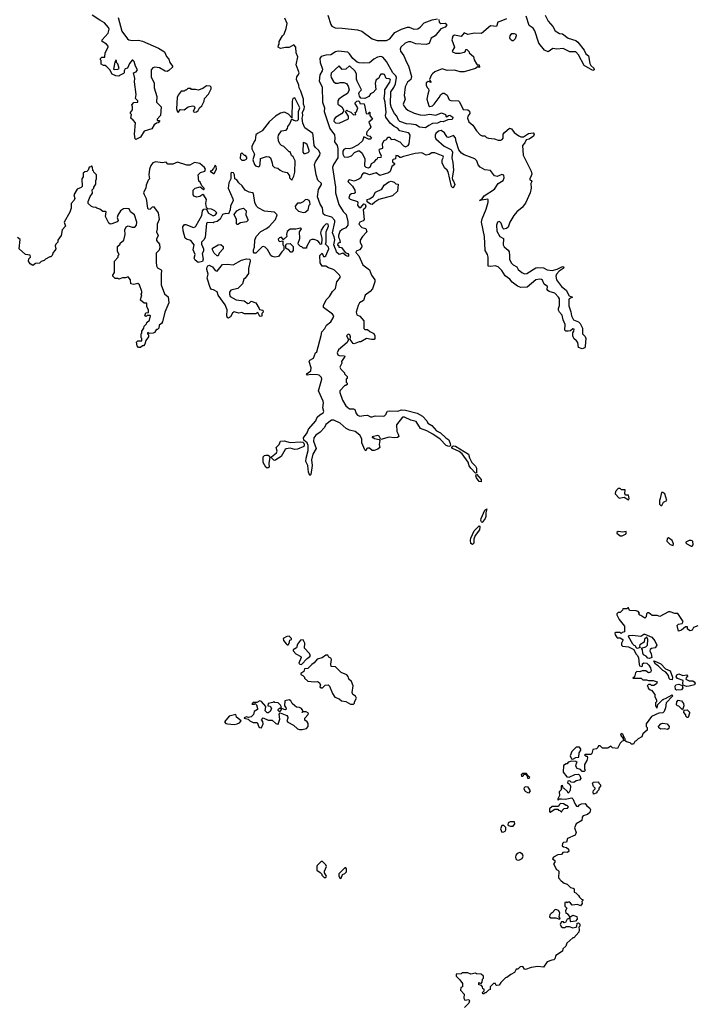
# Model space of a CAD drawing. Extents: x 2380107 to 2585170, y 384273 to 546161.
# Tile 278 of 331: x 2542387 to 2549551, y 456559 to 466966. Entities that reach past the tile are written whole.
import ezdxf

# ---------------------------------------------------------------- set-up
doc = ezdxf.new("R2010")
doc.units = 0

msp = doc.modelspace()

# ---------------------------------------------------------------- linework, layer by layer
at = {"layer": '0CON05XD'}
for points in [[(2543492, 466425), (2543492, 466405), (2543485, 466398), (2543442, 466378), (2543435, 466370), (2543405, 466372), (2543365, 466390), (2543342, 466435), (2543309, 466469), (2543292, 466482), (2543273, 466483), (2543250, 466495), (2543250, 466535), (2543242, 466542), (2543240, 466555), (2543255, 466570), (2543288, 466572), (2543292, 466615), (2543322, 466675), (2543322, 466685), (2543305, 466708), (2543260, 466735), (2543258, 466755), (2543322, 466825), (2543332, 466865), (2543326, 466885), (2543285, 466934), (2543235, 466960), (2543155, 467015)], [(2545645, 467015), (2545675, 466916), (2545688, 466898), (2545722, 466882), (2545797, 466877), (2545958, 466858), (2546005, 466846), (2546115, 466764), (2546165, 466745), (2546265, 466745), (2546300, 466765), (2546355, 466832), (2546425, 466868), (2546486, 466886), (2546505, 466886), (2546555, 466868), (2546595, 466871), (2546622, 466888), (2546665, 466934), (2546748, 466965), (2546806, 466976)], [(2547941, 467015), (2547975, 466950), (2548023, 466895), (2548047, 466847), (2548095, 466819), (2548125, 466816), (2548185, 466772), (2548267, 466747), (2548289, 466729), (2548356, 466646), (2548372, 466605), (2548402, 466585), (2548413, 466503), (2548424, 466484), (2548457, 466455), (2548460, 466435), (2548445, 466428), (2548355, 466483), (2548296, 466596), (2548265, 466626), (2548205, 466628), (2548132, 466662), (2548065, 466654), (2548025, 466662), (2547975, 466628), (2547935, 466643), (2547875, 466718), (2547835, 466850), (2547817, 466877), (2547774, 466904), (2547743, 467003)], [(2543430, 466990), (2543466, 466846), (2543526, 466765), (2543540, 466755), (2543575, 466746), (2543645, 466750), (2543685, 466740), (2543856, 466666), (2543918, 466625), (2543939, 466579), (2543965, 466548), (2543973, 466515), (2544003, 466475), (2544002, 466465), (2543965, 466431), (2543945, 466420), (2543925, 466422), (2543865, 466456), (2543815, 466463), (2543795, 466456), (2543777, 466435), (2543776, 466386), (2543777, 466363), (2543810, 466295), (2543808, 466245), (2543836, 466154), (2543833, 466095), (2543882, 466045), (2543876, 465955), (2543840, 465915), (2543842, 465902), (2543865, 465900), (2543867, 465895), (2543850, 465875), (2543835, 465872), (2543808, 465855), (2543786, 465814), (2543705, 465788), (2543665, 465726), (2543615, 465700), (2543608, 465708), (2543601, 465755), (2543610, 465875), (2543586, 465906), (2543562, 465925), (2543570, 465965), (2543560, 465975), (2543560, 465985), (2543580, 466015), (2543580, 466045), (2543572, 466068), (2543595, 466090), (2543638, 466095), (2543635, 466110), (2543613, 466135), (2543619, 466175), (2543602, 466308), (2543606, 466345), (2543590, 466405), (2543620, 466415), (2543632, 466435), (2543610, 466475), (2543597, 466525), (2543585, 466538), (2543575, 466538), (2543550, 466505), (2543527, 466453), (2543504, 466446), (2543492, 466425)], [(2546817, 466967), (2546822, 466942), (2546840, 466925), (2546885, 466930), (2546898, 466918), (2546898, 466905), (2546885, 466889), (2546839, 466871), (2546778, 466795), (2546739, 466771), (2546717, 466715), (2546685, 466704), (2546575, 466711), (2546521, 466731), (2546497, 466733), (2546462, 466718), (2546418, 466675), (2546408, 466655), (2546414, 466634), (2546447, 466585), (2546475, 466517), (2546499, 466479), (2546531, 466365), (2546521, 466335), (2546486, 466305), (2546462, 466255), (2546452, 466165), (2546461, 466125), (2546442, 466075), (2546449, 466055), (2546468, 466028), (2546491, 466011), (2546559, 465979), (2546622, 465962), (2546665, 465959), (2546725, 465967), (2546785, 465956), (2546845, 465981), (2546890, 465965), (2546895, 465940), (2546908, 465942), (2546920, 465955), (2546935, 465957), (2546968, 465935), (2546963, 465917), (2546955, 465910), (2546915, 465908), (2546865, 465887), (2546838, 465892), (2546805, 465871), (2546752, 465868), (2546711, 465849), (2546678, 465822), (2546615, 465832), (2546575, 465855), (2546525, 465863), (2546475, 465864), (2546405, 465889), (2546391, 465905), (2546376, 465945), (2546351, 465975), (2546318, 466035), (2546309, 466075), (2546310, 466205), (2546342, 466248), (2546361, 466289), (2546372, 466355), (2546363, 466373), (2546333, 466405), (2546265, 466525), (2546225, 466570), (2546205, 466578), (2546171, 466569), (2546131, 466549), (2546085, 466512), (2546025, 466508), (2545975, 466512), (2545955, 466519), (2545911, 466555), (2545875, 466607), (2545855, 466624), (2545755, 466634), (2545725, 466625), (2545675, 466594), (2545625, 466590), (2545573, 466577), (2545562, 466555), (2545564, 466514), (2545587, 466445), (2545584, 466425), (2545561, 466385), (2545555, 466315), (2545585, 466255), (2545589, 466095), (2545608, 466035), (2545607, 465995), (2545666, 465816), (2545715, 465749), (2545719, 465715), (2545714, 465675), (2545743, 465635), (2545752, 465605), (2545752, 465505), (2545704, 465436), (2545695, 465405), (2545727, 465195), (2545727, 465137), (2545762, 465012), (2545808, 464938), (2545838, 464908), (2545858, 464835), (2545857, 464795), (2545835, 464767), (2545795, 464748), (2545772, 464728), (2545756, 464685), (2545756, 464666), (2545770, 464645), (2545777, 464613), (2545754, 464606), (2545748, 464585), (2545760, 464575), (2545762, 464562), (2545789, 464559), (2545827, 464507), (2545857, 464495), (2545863, 464485), (2545862, 464468), (2545855, 464462), (2545834, 464474), (2545805, 464500), (2545765, 464483), (2545735, 464510), (2545730, 464540), (2545725, 464540), (2545709, 464585), (2545718, 464638), (2545712, 464672), (2545695, 464715), (2545720, 464825), (2545718, 464845), (2545688, 464878), (2545615, 464900), (2545596, 464915), (2545588, 464978), (2545564, 465016), (2545536, 465094), (2545545, 465173), (2545578, 465225), (2545578, 465235), (2545541, 465271), (2545520, 465325), (2545505, 465435), (2545513, 465465), (2545561, 465535), (2545563, 465555), (2545548, 465588), (2545515, 465615), (2545500, 465635), (2545491, 465745), (2545485, 465765), (2545403, 465825), (2545381, 465871), (2545375, 465925), (2545380, 465955), (2545376, 465985), (2545395, 466025), (2545398, 466045), (2545389, 466075), (2545386, 466126), (2545360, 466210), (2545342, 466245), (2545338, 466275), (2545313, 466335), (2545317, 466363), (2545335, 466386), (2545342, 466405), (2545309, 466489), (2545329, 466575), (2545310, 466615), (2545307, 466677), (2545285, 466702), (2545235, 466673), (2545197, 466673), (2545145, 466662), (2545120, 466675), (2545123, 466697), (2545132, 466708), (2545132, 466735), (2545164, 466796), (2545182, 466815), (2545205, 466872), (2545216, 466925), (2545192, 466982)], [(2547534, 466976), (2547475, 466952), (2547441, 466939), (2547427, 466893), (2547365, 466900), (2547270, 466820), (2547195, 466825), (2547125, 466810), (2547085, 466828), (2547055, 466790), (2546985, 466804), (2546966, 466794), (2546956, 466755), (2546984, 466675), (2546960, 466635), (2546962, 466625), (2546995, 466613), (2547045, 466613), (2547087, 466623), (2547100, 466635), (2547105, 466650), (2547115, 466650), (2547140, 466625), (2547140, 466615), (2547185, 466578), (2547193, 466543), (2547215, 466500), (2547225, 466490), (2547245, 466490), (2547250, 466465), (2547245, 466460), (2547235, 466470), (2547205, 466450), (2547085, 466414), (2547045, 466414), (2546985, 466434), (2546905, 466429), (2546855, 466446), (2546776, 466414), (2546750, 466395), (2546740, 466385), (2546720, 466335), (2546722, 466322), (2546738, 466302), (2546705, 466312), (2546685, 466300), (2546683, 466275), (2546695, 466250), (2546710, 466235), (2546712, 466215), (2546701, 466179), (2546693, 466125), (2546713, 466055), (2546725, 466050), (2546750, 466055), (2546769, 466075), (2546822, 466145), (2546838, 466175), (2546859, 466191), (2546875, 466191), (2546908, 466168), (2546928, 466118), (2546945, 466112), (2547025, 466110), (2547037, 466097), (2547075, 466018), (2547125, 466012), (2547141, 466001), (2547146, 465975), (2547125, 465946), (2547123, 465927), (2547135, 465886), (2547179, 465850), (2547215, 465791), (2547255, 465750), (2547275, 465738), (2547305, 465738), (2547322, 465722), (2547344, 465714), (2547406, 465706), (2547445, 465692), (2547475, 465692), (2547489, 465701), (2547498, 465715), (2547500, 465755), (2547512, 465775), (2547565, 465820), (2547585, 465812), (2547615, 465773), (2547665, 465738), (2547685, 465730), (2547715, 465730), (2547765, 465762), (2547815, 465770), (2547828, 465755), (2547820, 465735), (2547775, 465703), (2547742, 465698), (2547726, 465664), (2547703, 465635), (2547709, 465535), (2547796, 465365), (2547802, 465335), (2547795, 465317), (2547780, 465285), (2547780, 465275), (2547795, 465268), (2547802, 465255), (2547790, 465235), (2547794, 465185), (2547784, 465135), (2547734, 465026), (2547698, 464982), (2547644, 464936), (2547612, 464895), (2547570, 464825), (2547550, 464775), (2547532, 464758), (2547505, 464752), (2547495, 464762), (2547477, 464817), (2547465, 464831), (2547455, 464834), (2547438, 464825), (2547429, 464795), (2547431, 464731), (2547465, 464676), (2547502, 464652), (2547499, 464585), (2547510, 464565), (2547551, 464531), (2547561, 464511), (2547567, 464475), (2547566, 464435), (2547584, 464395), (2547605, 464375), (2547644, 464355), (2547658, 464325), (2547695, 464293), (2547725, 464279), (2547748, 464282), (2547845, 464342), (2547865, 464348), (2547925, 464344), (2547963, 464323), (2548015, 464314), (2548069, 464331), (2548125, 464358), (2548138, 464355), (2548140, 464345), (2548133, 464335), (2548091, 464310), (2548063, 464277), (2548054, 464255), (2548061, 464215), (2548114, 464145), (2548165, 464109), (2548195, 464046), (2548230, 464035), (2548195, 464017), (2548191, 464005), (2548192, 463942), (2548215, 463878), (2548220, 463835), (2548243, 463793), (2548295, 463771), (2548314, 463754), (2548338, 463705), (2548336, 463646), (2548365, 463619), (2548371, 463595), (2548367, 463515), (2548361, 463499), (2548335, 463487), (2548295, 463500), (2548288, 463555), (2548275, 463573), (2548245, 463597), (2548234, 463625), (2548234, 463656), (2548247, 463675), (2548248, 463695), (2548235, 463700), (2548211, 463679), (2548187, 463673), (2548162, 463675), (2548150, 463685), (2548153, 463745), (2548133, 463795), (2548123, 463843), (2548094, 463874), (2548083, 463895), (2548083, 463915), (2548094, 463946), (2548093, 464015), (2548084, 464035), (2548046, 464076), (2547985, 464094), (2547970, 464105), (2547964, 464115), (2547966, 464146), (2547932, 464172), (2547914, 464214), (2547905, 464221), (2547884, 464224), (2547844, 464216), (2547751, 464139), (2547685, 464137), (2547650, 464150), (2547592, 464192), (2547568, 464225), (2547520, 464260), (2547483, 464315), (2547445, 464354), (2547415, 464364), (2547368, 464358), (2547340, 464360), (2547340, 464455), (2547332, 464485), (2547309, 464525), (2547302, 464675), (2547271, 464825), (2547278, 464862), (2547319, 464965), (2547341, 465039), (2547341, 465061), (2547335, 465070), (2547250, 465055), (2547278, 465072), (2547298, 465105), (2547406, 465174), (2547446, 465234), (2547498, 465265), (2547509, 465295), (2547505, 465322), (2547485, 465331), (2547435, 465310), (2547408, 465315), (2547365, 465373), (2547305, 465379), (2547255, 465406), (2547235, 465434), (2547219, 465475), (2547200, 465495), (2547085, 465537), (2547059, 465555), (2547031, 465591), (2547000, 465680), (2546995, 465717), (2546975, 465743), (2546919, 465721), (2546905, 465723), (2546879, 465769), (2546844, 465794), (2546815, 465788), (2546788, 465765), (2546778, 465745), (2546778, 465725), (2546787, 465707), (2546875, 465631), (2546945, 465596)], [(2547605, 466742), (2547593, 466743), (2547577, 466757), (2547570, 466775), (2547572, 466795), (2547590, 466820), (2547615, 466822), (2547631, 466815), (2547636, 466795), (2547626, 466764), (2547605, 466742)], [(2543385, 466440), (2543425, 466442), (2543438, 466452), (2543433, 466475), (2543425, 466500), (2543410, 466515), (2543410, 466535), (2543405, 466538), (2543393, 466517), (2543380, 466445), (2543385, 466440)], [(2546075, 465402), (2546096, 465414), (2546108, 465445), (2546140, 465465), (2546155, 465490), (2546170, 465495), (2546175, 465510), (2546210, 465515), (2546212, 465525), (2546193, 465563), (2546188, 465592), (2546192, 465598), (2546225, 465610), (2546223, 465657), (2546241, 465689), (2546265, 465700), (2546280, 465725), (2546300, 465725), (2546315, 465700), (2546345, 465702), (2546395, 465678), (2546407, 465677), (2546445, 465632), (2546465, 465623), (2546495, 465637), (2546506, 465654), (2546516, 465745), (2546506, 465765), (2546495, 465771), (2546405, 465790), (2546380, 465820), (2546347, 465837), (2546305, 465874), (2546257, 465935), (2546253, 465955), (2546261, 465985), (2546250, 466095), (2546239, 466135), (2546249, 466185), (2546249, 466225), (2546300, 466305), (2546306, 466335), (2546295, 466342), (2546260, 466345), (2546245, 466388), (2546235, 466392), (2546205, 466390), (2546193, 466377), (2546185, 466350), (2546155, 466330), (2546144, 466295), (2546152, 466228), (2546123, 466197), (2546097, 466183), (2546080, 466155), (2546035, 466132), (2545995, 466138), (2545978, 466158), (2545972, 466185), (2545980, 466205), (2546000, 466225), (2545956, 466316), (2545949, 466339), (2545948, 466395), (2545932, 466425), (2545875, 466478), (2545837, 466443), (2545795, 466440), (2545765, 466480), (2545680, 466400), (2545676, 466375), (2545681, 466355), (2545705, 466313), (2545725, 466297), (2545754, 466294), (2545775, 466302), (2545815, 466302), (2545841, 466291), (2545860, 466265), (2545870, 466225), (2545853, 466185), (2545800, 466155), (2545763, 466125), (2545752, 466108), (2545752, 466072), (2545794, 466044), (2545812, 466015), (2545812, 465995), (2545789, 465971), (2545725, 465934), (2545711, 465915), (2545710, 465895), (2545725, 465877), (2545765, 465874), (2545865, 465920), (2545862, 465945), (2545830, 465995), (2545845, 466010), (2545852, 466002), (2545888, 465988), (2545915, 465962), (2545940, 465965), (2545938, 465978), (2545930, 465985), (2545948, 465992), (2545962, 466035), (2545932, 466085), (2545953, 466107), (2545968, 466108), (2545978, 466098), (2545985, 466080), (2546028, 466078), (2546036, 466046), (2546050, 465975), (2546075, 465970), (2546082, 465988), (2546088, 465988), (2546090, 465955), (2546118, 465915), (2546080, 465885), (2546098, 465835), (2546090, 465815), (2546059, 465781), (2546053, 465765), (2546054, 465754), (2546063, 465743), (2546090, 465735), (2546107, 465713), (2546097, 465703), (2546075, 465704), (2546025, 465730), (2546011, 465685), (2545965, 465643), (2545900, 465610), (2545872, 465602), (2545835, 465604), (2545814, 465595), (2545805, 465578), (2545805, 465545), (2545818, 465518), (2545855, 465513), (2545895, 465526), (2545926, 465564), (2545965, 465582), (2545981, 465581), (2546007, 465555), (2546036, 465496), (2546033, 465423), (2546048, 465408), (2546075, 465402)], [(2544235, 465988), (2544255, 465991), (2544273, 466005), (2544290, 466035), (2544312, 466055), (2544337, 466105), (2544340, 466135), (2544385, 466180), (2544412, 466235), (2544412, 466252), (2544400, 466265), (2544364, 466266), (2544322, 466238), (2544275, 466222), (2544245, 466230), (2544205, 466230), (2544195, 466240), (2544165, 466240), (2544148, 466222), (2544135, 466220), (2544125, 466210), (2544095, 466210), (2544063, 466167), (2544053, 466145), (2544044, 466025), (2544055, 465992), (2544065, 465990), (2544085, 466018), (2544125, 466013), (2544170, 466045), (2544216, 466056), (2544231, 466051), (2544240, 466035), (2544220, 465995), (2544235, 465988)], [(2545265, 465270), (2545287, 465313), (2545297, 465355), (2545298, 465475), (2545278, 465518), (2545262, 465532), (2545248, 465568), (2545235, 465570), (2545180, 465625), (2545155, 465638), (2545138, 465655), (2545122, 465685), (2545120, 465725), (2545123, 465747), (2545155, 465790), (2545205, 465800), (2545220, 465815), (2545223, 465837), (2545242, 465865), (2545265, 465920), (2545284, 465904), (2545305, 465898), (2545325, 465900), (2545335, 465911), (2545335, 465995), (2545348, 466035), (2545295, 466140), (2545275, 466132), (2545268, 466105), (2545265, 465930), (2545228, 465968), (2545195, 465987), (2545185, 465990), (2545145, 465980), (2545092, 465945), (2545025, 465887), (2544949, 465791), (2544900, 465765), (2544885, 465750), (2544877, 465693), (2544865, 465680), (2544842, 465625), (2544843, 465603), (2544868, 465545), (2544852, 465485), (2544870, 465435), (2544882, 465422), (2544915, 465412), (2544925, 465420), (2544931, 465439), (2544932, 465498), (2544998, 465522), (2545025, 465518), (2545038, 465505), (2545058, 465455), (2545060, 465425), (2545080, 465405), (2545115, 465398), (2545140, 465375), (2545165, 465362), (2545215, 465350), (2545240, 465315), (2545240, 465295), (2545265, 465270)], [(2545405, 465552), (2545436, 465564), (2545446, 465574), (2545446, 465585), (2545425, 465648), (2545405, 465663), (2545385, 465667), (2545380, 465565), (2545393, 465553), (2545405, 465552)], [(2546945, 465596), (2546957, 465585), (2546964, 465565), (2546957, 465505), (2546967, 465457), (2546974, 465375), (2546960, 465295), (2546963, 465273), (2546975, 465260), (2546988, 465225), (2546975, 465192), (2546965, 465190), (2546952, 465205), (2546918, 465358), (2546907, 465377), (2546880, 465400), (2546852, 465455), (2546854, 465484), (2546868, 465515), (2546864, 465524), (2546775, 465559), (2546745, 465558), (2546715, 465542), (2546685, 465536), (2546638, 465558), (2546569, 465551), (2546445, 465522), (2546415, 465510), (2546405, 465510), (2546385, 465528), (2546365, 465530), (2546360, 465495), (2546335, 465490), (2546328, 465482), (2546330, 465465), (2546350, 465445), (2546348, 465435), (2546323, 465415), (2546305, 465362), (2546285, 465348), (2546195, 465320), (2546155, 465347), (2546085, 465327), (2546043, 465343), (2546017, 465343), (2546003, 465325), (2545993, 465295), (2545971, 465279), (2545925, 465260), (2545875, 465272), (2545862, 465268), (2545858, 465255), (2545907, 465207), (2545929, 465165), (2545934, 465136), (2545925, 465128), (2545895, 465124), (2545876, 465115), (2545866, 465085), (2545881, 465071), (2545957, 465045), (2545962, 465035), (2545958, 465005), (2545975, 464983), (2545995, 464982), (2546025, 465020), (2546038, 465018), (2546047, 464995), (2546038, 464975), (2546018, 464955), (2546029, 464855), (2546018, 464842), (2545983, 464825), (2545974, 464805), (2546005, 464770), (2546045, 464758), (2546058, 464725), (2546012, 464675), (2545986, 464635), (2545986, 464615), (2546004, 464575), (2546000, 464560), (2545979, 464535), (2545945, 464520), (2545942, 464505), (2545972, 464472), (2546016, 464376), (2546084, 464324), (2546106, 464266), (2546142, 464215), (2546143, 464195), (2546117, 464123), (2546093, 464095), (2546038, 464055), (2546023, 463997), (2545980, 463975), (2545964, 463944), (2545946, 463876), (2545951, 463845), (2545985, 463831), (2546027, 463785), (2546024, 463704), (2546035, 463692), (2546065, 463690), (2546090, 463670), (2546130, 463650), (2546142, 463625), (2546143, 463595), (2546134, 463586), (2546106, 463586), (2546055, 463598), (2545995, 463562), (2545975, 463562), (2545925, 463540), (2545914, 463544), (2545880, 463585), (2545883, 463615), (2545877, 463637), (2545865, 463644), (2545855, 463640), (2545842, 463625), (2545863, 463585), (2545851, 463555), (2545756, 463475), (2545744, 463445), (2545751, 463425), (2545765, 463416), (2545822, 463412), (2545823, 463405), (2545788, 463355), (2545792, 463335), (2545772, 463295), (2545784, 463274), (2545820, 463235), (2545822, 463222), (2545850, 463195), (2545850, 463175), (2545840, 463165), (2545840, 463135), (2545850, 463125), (2545848, 463112), (2545835, 463100), (2545825, 463100), (2545772, 463045), (2545772, 463025), (2545801, 462945), (2545836, 462885), (2545855, 462866), (2545875, 462854), (2545915, 462853), (2545932, 462845), (2545944, 462805), (2545957, 462785), (2545985, 462776), (2546025, 462782), (2546065, 462786), (2546095, 462768), (2546115, 462768), (2546145, 462780), (2546233, 462777), (2546245, 462780), (2546260, 462795), (2546260, 462805), (2546275, 462828), (2546295, 462832), (2546385, 462829), (2546425, 462841), (2546465, 462840), (2546588, 462808), (2546645, 462775), (2546690, 462725), (2546701, 462701), (2546745, 462676), (2546795, 462619), (2546835, 462600), (2546893, 462545), (2546923, 462525), (2546938, 462485), (2546940, 462465), (2546935, 462457), (2546925, 462454), (2546895, 462466), (2546832, 462532), (2546755, 462585), (2546690, 462620), (2546625, 462645), (2546580, 462720), (2546523, 462735), (2546455, 462766), (2546433, 462765), (2546372, 462685), (2546374, 462615), (2546389, 462585), (2546395, 462560), (2546380, 462550), (2546346, 462546), (2546295, 462554), (2546205, 462530), (2546188, 462565), (2546175, 462571), (2546112, 462558), (2546115, 462550), (2546125, 462550), (2546138, 462538), (2546188, 462528), (2546195, 462520), (2546188, 462475), (2546193, 462445), (2546175, 462427), (2546135, 462411), (2546113, 462413), (2546087, 462437), (2546065, 462438), (2546056, 462434), (2546045, 462410), (2546035, 462420), (2546005, 462495), (2546004, 462535), (2545984, 462575), (2545935, 462612), (2545875, 462628), (2545840, 462645), (2545775, 462702), (2545708, 462735), (2545685, 462734), (2545625, 462688), (2545610, 462655), (2545563, 462607), (2545518, 462575), (2545497, 462545), (2545492, 462512), (2545522, 462435), (2545486, 462374), (2545472, 462315), (2545481, 462255), (2545465, 462160), (2545455, 462150), (2545442, 462182), (2545434, 462254), (2545412, 462295), (2545415, 462330), (2545436, 462414), (2545436, 462465), (2545425, 462495), (2545393, 462523), (2545388, 462545), (2545425, 462598), (2545442, 462638), (2545518, 462725), (2545533, 462765), (2545560, 462790), (2545595, 462810), (2545603, 462825), (2545591, 462865), (2545598, 462915), (2545594, 462935), (2545546, 463045), (2545581, 463165), (2545577, 463185), (2545555, 463208), (2545535, 463214), (2545465, 463217), (2545425, 463210), (2545420, 463215), (2545425, 463228), (2545464, 463256), (2545468, 463288), (2545448, 463355), (2545455, 463368), (2545493, 463387), (2545516, 463444), (2545527, 463455), (2545575, 463630), (2545583, 463667), (2545615, 463703), (2545632, 463738), (2545675, 463774), (2545702, 463815), (2545708, 463835), (2545695, 463854), (2545600, 463925), (2545600, 463945), (2545628, 464005), (2545661, 464039), (2545693, 464095), (2545726, 464125), (2545741, 464195), (2545779, 464245), (2545770, 464265), (2545715, 464318), (2545695, 464330), (2545652, 464342), (2545625, 464360), (2545585, 464362), (2545563, 464395), (2545560, 464475), (2545585, 464500), (2545600, 464465), (2545615, 464463), (2545625, 464470), (2545654, 464544), (2545651, 464561), (2545620, 464595), (2545626, 464614), (2545629, 464725), (2545653, 464783), (2545650, 464805), (2545635, 464809), (2545625, 464804), (2545600, 464780), (2545575, 464743), (2545569, 464715), (2545581, 464655), (2545578, 464592), (2545565, 464590), (2545560, 464605), (2545539, 464629), (2545502, 464642), (2545475, 464644), (2545458, 464635), (2545420, 464565), (2545418, 464552), (2545385, 464550), (2545370, 464565), (2545355, 464570), (2545335, 464590), (2545330, 464605), (2545350, 464655), (2545347, 464723), (2545366, 464756), (2545355, 464762), (2545305, 464751), (2545245, 464751), (2545215, 464728), (2545208, 464695), (2545210, 464675), (2545178, 464642), (2545172, 464642), (2545155, 464668), (2545135, 464662), (2545120, 464645), (2545122, 464632), (2545133, 464623), (2545168, 464628), (2545170, 464585), (2545180, 464575), (2545180, 464535), (2545157, 464513), (2545125, 464462), (2545085, 464457), (2545058, 464465), (2545043, 464475), (2545008, 464538), (2544982, 464562), (2544965, 464569), (2544950, 464565), (2544885, 464500), (2544865, 464500), (2544858, 464508), (2544858, 464535), (2544868, 464562), (2544874, 464636), (2544886, 464674), (2544935, 464729), (2544995, 464759), (2545025, 464781), (2545091, 464855), (2545110, 464905), (2545082, 464932), (2544975, 464942), (2544908, 464978), (2544891, 464995), (2544873, 465033), (2544858, 465128), (2544847, 465137), (2544815, 465143), (2544772, 465165), (2544740, 465210), (2544703, 465243), (2544684, 465274), (2544662, 465285), (2544657, 465325), (2544646, 465346), (2544625, 465352), (2544618, 465345), (2544618, 465285), (2544598, 465242), (2544593, 465185), (2544642, 465072), (2544644, 465055), (2544616, 464995), (2544613, 464955), (2544596, 464914), (2544565, 464919), (2544532, 464908), (2544505, 464858), (2544475, 464832), (2544443, 464827), (2544432, 464818), (2544375, 464822), (2544362, 464815), (2544348, 464665), (2544335, 464640), (2544310, 464615), (2544310, 464595), (2544332, 464545), (2544332, 464518), (2544318, 464495), (2544328, 464435), (2544319, 464411), (2544275, 464400), (2544242, 464425), (2544233, 464445), (2544242, 464485), (2544222, 464535), (2544232, 464585), (2544195, 464632), (2544150, 464645), (2544135, 464658), (2544116, 464736), (2544113, 464777), (2544129, 464801), (2544145, 464801), (2544225, 464771), (2544244, 464776), (2544250, 464785), (2544314, 464896), (2544321, 464945), (2544335, 464962), (2544358, 464968), (2544382, 464922), (2544434, 464894), (2544456, 464904), (2544470, 464925), (2544450, 464945), (2544415, 464962), (2544378, 464968), (2544362, 464982), (2544356, 465025), (2544361, 465065), (2544335, 465112), (2544325, 465118), (2544292, 465098), (2544255, 465092), (2544231, 465101), (2544220, 465115), (2544220, 465165), (2544244, 465186), (2544295, 465200), (2544332, 465172), (2544340, 465175), (2544335, 465190), (2544312, 465212), (2544295, 465250), (2544281, 465261), (2544273, 465325), (2544299, 465351), (2544343, 465367), (2544352, 465385), (2544342, 465405), (2544292, 465445), (2544235, 465456), (2544185, 465430), (2544155, 465430), (2544055, 465460), (2544005, 465440), (2543955, 465440), (2543935, 465460), (2543895, 465452), (2543825, 465464), (2543795, 465454), (2543775, 465425), (2543758, 465385), (2543753, 465325), (2543760, 465285), (2543745, 465270), (2543725, 465218), (2543720, 465185), (2543702, 465155), (2543698, 465135), (2543702, 465118)], [(2544765, 465482), (2544790, 465495), (2544790, 465515), (2544775, 465530), (2544765, 465530), (2544735, 465560), (2544720, 465545), (2544718, 465498), (2544735, 465482), (2544765, 465482)], [(2543702, 465118), (2543724, 465075), (2543737, 464975), (2543745, 464967), (2543765, 464962), (2543791, 464989), (2543802, 464992), (2543850, 464925), (2543861, 464855), (2543841, 464805), (2543842, 464755), (2543832, 464725), (2543852, 464685), (2543832, 464645), (2543834, 464634), (2543864, 464594), (2543869, 464555), (2543861, 464529), (2543830, 464500), (2543829, 464405), (2543834, 464365), (2543844, 464345), (2543883, 464323), (2543888, 464315), (2543882, 464275), (2543884, 464164), (2543918, 464068), (2543957, 464037), (2543964, 463975), (2543922, 463875), (2543896, 463774), (2543886, 463754), (2543863, 463737), (2543860, 463705), (2543845, 463690), (2543835, 463690), (2543820, 463675), (2543820, 463665), (2543797, 463653), (2543755, 463650), (2543745, 463660), (2543740, 463655), (2543740, 463645), (2543750, 463635), (2543750, 463615), (2543720, 463575), (2543710, 463535), (2543695, 463520), (2543685, 463520), (2543665, 463500), (2543642, 463502), (2543628, 463518), (2543622, 463558), (2543638, 463572), (2543678, 463572), (2543680, 463595), (2543672, 463605), (2543670, 463645), (2543678, 463652), (2543680, 463675), (2543700, 463705), (2543702, 463728), (2543728, 463752), (2543730, 463765), (2543758, 463792), (2543770, 463835), (2543765, 463840), (2543735, 463840), (2543725, 463830), (2543710, 463835), (2543722, 463868), (2543748, 463872), (2543748, 463895), (2543730, 463935), (2543730, 463970), (2543705, 463970), (2543663, 464003), (2543670, 464035), (2543680, 464045), (2543672, 464065), (2543680, 464075), (2543680, 464095), (2543654, 464164), (2543635, 464178), (2543595, 464168), (2543562, 464175), (2543558, 464215), (2543535, 464250), (2543505, 464238), (2543475, 464238), (2543435, 464222), (2543425, 464230), (2543395, 464230), (2543372, 464255), (2543373, 464267), (2543390, 464295), (2543390, 464415), (2543430, 464455), (2543430, 464475), (2543438, 464485), (2543420, 464515), (2543422, 464568), (2543448, 464592), (2543450, 464605), (2543490, 464635), (2543503, 464697), (2543498, 464745), (2543514, 464776), (2543535, 464788), (2543575, 464773), (2543605, 464772), (2543622, 464795), (2543627, 464825), (2543600, 464905), (2543560, 464935), (2543545, 464968), (2543515, 464971), (2543485, 464966), (2543454, 464946), (2543425, 464900), (2543418, 464875), (2543428, 464845), (2543419, 464831), (2543362, 464808), (2543345, 464806), (2543331, 464815), (2543293, 464885), (2543300, 464935), (2543295, 464940), (2543268, 464938), (2543235, 464962), (2543203, 464973), (2543192, 464982), (2543164, 464984), (2543145, 464992), (2543112, 465025), (2543112, 465045), (2543133, 465097), (2543157, 465133), (2543153, 465167), (2543170, 465185), (2543170, 465195), (2543192, 465228), (2543192, 465265), (2543200, 465285), (2543200, 465325), (2543170, 465355), (2543168, 465368), (2543162, 465372), (2543158, 465408), (2543145, 465420), (2543138, 465412), (2543122, 465408), (2543110, 465375), (2543097, 465363), (2543075, 465360), (2543060, 465345), (2543058, 465305), (2543043, 465283), (2543047, 465203), (2543037, 465193), (2542994, 465176), (2542960, 465115), (2542970, 465075), (2542965, 465060), (2542932, 465025), (2542932, 464975), (2542917, 464933), (2542858, 464825), (2542872, 464785), (2542837, 464745), (2542827, 464685), (2542790, 464635), (2542790, 464615), (2542768, 464592), (2542762, 464575), (2542768, 464545), (2542760, 464525), (2542740, 464505), (2542730, 464475), (2542715, 464460), (2542705, 464460), (2542660, 464435), (2542645, 464420), (2542615, 464410), (2542597, 464393), (2542555, 464388), (2542525, 464368), (2542498, 464385), (2542482, 464415), (2542483, 464437), (2542500, 464455), (2542498, 464478), (2542450, 464485), (2542382, 464545), (2542392, 464642), (2542363, 464663)], [(2544445, 465340), (2544468, 465385), (2544466, 465416), (2544455, 465430), (2544437, 465393), (2544415, 465370), (2544400, 465365), (2544435, 465340), (2544445, 465340)], [(2546115, 465013), (2546095, 465018), (2546062, 465042), (2546060, 465065), (2546085, 465072), (2546124, 465096), (2546148, 465145), (2546215, 465174), (2546241, 465219), (2546289, 465251), (2546315, 465259), (2546345, 465250), (2546365, 465232), (2546388, 465228), (2546380, 465155), (2546328, 465105), (2546185, 465066), (2546141, 465039), (2546115, 465013)], [(2545385, 464927), (2545405, 464933), (2545438, 464955), (2545448, 465005), (2545457, 465015), (2545456, 465036), (2545448, 465055), (2545425, 465067), (2545405, 465062), (2545385, 465042), (2545355, 465028), (2545323, 465027), (2545298, 464995), (2545302, 464975), (2545335, 464944), (2545385, 464927)], [(2544685, 464800), (2544678, 464808), (2544680, 464855), (2544654, 464906), (2544683, 464947), (2544715, 464964), (2544755, 464973), (2544782, 464945), (2544779, 464905), (2544800, 464855), (2544799, 464845), (2544785, 464831), (2544722, 464818), (2544695, 464802), (2544685, 464800)], [(2544485, 464470), (2544475, 464470), (2544445, 464498), (2544427, 464535), (2544427, 464553), (2544485, 464588), (2544515, 464591), (2544538, 464568), (2544538, 464545), (2544495, 464500), (2544485, 464470)], [(2545265, 464510), (2545255, 464510), (2545228, 464538), (2545215, 464540), (2545202, 464552), (2545200, 464585), (2545212, 464598), (2545245, 464600), (2545278, 464568), (2545280, 464525), (2545265, 464510)], [(2544595, 463813), (2544585, 463816), (2544576, 463835), (2544580, 463900), (2544561, 463951), (2544484, 464055), (2544475, 464090), (2544435, 464112), (2544416, 464116), (2544401, 464135), (2544368, 464235), (2544380, 464275), (2544366, 464325), (2544366, 464345), (2544376, 464364), (2544395, 464370), (2544406, 464366), (2544425, 464353), (2544455, 464314), (2544475, 464310), (2544533, 464377), (2544585, 464383), (2544645, 464374), (2544732, 464425), (2544785, 464439), (2544820, 464435), (2544823, 464415), (2544808, 464335), (2544806, 464285), (2544772, 464235), (2544756, 464224), (2544743, 464175), (2544695, 464126), (2544621, 464109), (2544606, 464085), (2544604, 464064), (2544612, 464042), (2544675, 464004), (2544760, 463995), (2544798, 463968), (2544815, 463970), (2544835, 463990), (2544884, 463974), (2544920, 463915), (2544922, 463902), (2544958, 463895), (2544960, 463875), (2544948, 463862), (2544948, 463832), (2544925, 463830), (2544905, 463870), (2544885, 463858), (2544765, 463858), (2544735, 463870), (2544705, 463864), (2544655, 463877), (2544636, 463864), (2544616, 463824), (2544595, 463813)], [(2545085, 462308), (2545075, 462310), (2545050, 462335), (2545048, 462345), (2545102, 462388), (2545109, 462405), (2545100, 462445), (2545129, 462475), (2545145, 462512), (2545185, 462514), (2545248, 462498), (2545356, 462506), (2545380, 462500), (2545390, 462490), (2545396, 462474), (2545391, 462455), (2545325, 462426), (2545295, 462422), (2545245, 462438), (2545205, 462430), (2545195, 462423), (2545150, 462350), (2545095, 462313), (2545085, 462308)], [(2547205, 462172), (2547156, 462225), (2547140, 462250), (2547128, 462288), (2547066, 462376), (2547033, 462403), (2546964, 462434), (2546956, 462445), (2546960, 462455), (2546975, 462462), (2546995, 462459), (2547131, 462375), (2547141, 462335), (2547166, 462286), (2547205, 462246), (2547215, 462227), (2547218, 462192), (2547215, 462178), (2547205, 462172)], [(2545005, 462227), (2544990, 462235), (2544960, 462285), (2544962, 462345), (2544975, 462361), (2544990, 462365), (2545015, 462364), (2545033, 462343), (2545022, 462275), (2545023, 462237), (2545015, 462230), (2545005, 462227)], [(2547265, 462083), (2547245, 462086), (2547216, 462125), (2547209, 462145), (2547215, 462162), (2547266, 462105), (2547265, 462083)], [(2548825, 461890), (2548832, 461905), (2548825, 461940), (2548795, 461940), (2548783, 461953), (2548788, 461998), (2548748, 461998), (2548735, 462010), (2548715, 462010), (2548685, 461980), (2548682, 461955), (2548725, 461910), (2548778, 461918), (2548825, 461890)], [(2549175, 461830), (2549192, 461868), (2549230, 461885), (2549208, 461955), (2549185, 461970), (2549173, 461967), (2549160, 461905), (2549150, 461885), (2549150, 461845), (2549165, 461830), (2549175, 461830)], [(2547275, 461652), (2547268, 461658), (2547263, 461673), (2547265, 461695), (2547305, 461783), (2547325, 461797), (2547316, 461755), (2547316, 461714), (2547307, 461693), (2547275, 461652)], [(2547175, 461419), (2547158, 461428), (2547152, 461465), (2547156, 461485), (2547191, 461565), (2547246, 461616), (2547251, 461605), (2547248, 461575), (2547201, 461515), (2547189, 461475), (2547187, 461433), (2547175, 461419)], [(2548735, 461510), (2548755, 461512), (2548798, 461532), (2548798, 461558), (2548765, 461548), (2548715, 461558), (2548700, 461545), (2548700, 461535), (2548715, 461530), (2548735, 461510)], [(2549295, 461410), (2549300, 461425), (2549285, 461460), (2549245, 461488), (2549231, 461479), (2549230, 461455), (2549265, 461420), (2549295, 461410)], [(2549495, 461400), (2549508, 461415), (2549503, 461453), (2549485, 461462), (2549465, 461463), (2549430, 461445), (2549430, 461435), (2549440, 461425), (2549485, 461400), (2549495, 461400)], [(2549555, 460560), (2549510, 460540), (2549498, 460515), (2549475, 460508), (2549448, 460525), (2549448, 460548), (2549425, 460550), (2549385, 460512), (2549352, 460502), (2549338, 460562), (2549353, 460577), (2549390, 460585), (2549402, 460605), (2549345, 460690), (2549315, 460688), (2549265, 460707), (2549245, 460707), (2549155, 460658), (2549125, 460670), (2549075, 460670), (2549037, 460697), (2549025, 460698), (2549013, 460687), (2549010, 460655), (2548995, 460642), (2548955, 460670), (2548942, 460672), (2548930, 460685), (2548940, 460695), (2548925, 460710), (2548905, 460718), (2548833, 460723), (2548825, 460750), (2548815, 460750), (2548805, 460740), (2548765, 460740), (2548760, 460725), (2548735, 460700), (2548715, 460700), (2548700, 460685), (2548700, 460675), (2548725, 460628), (2548782, 460555), (2548780, 460495), (2548755, 460490), (2548745, 460480), (2548735, 460490), (2548685, 460490), (2548680, 460485), (2548683, 460463), (2548702, 460432), (2548735, 460432), (2548762, 460415), (2548763, 460405), (2548748, 460375), (2548750, 460355), (2548760, 460345), (2548825, 460338), (2548879, 460309), (2548902, 460262), (2548915, 460250), (2548928, 460225), (2548935, 460150), (2548940, 460135), (2548965, 460130), (2548972, 460138), (2548973, 460157), (2548985, 460170), (2549018, 460165), (2549040, 460145), (2549057, 460115), (2549062, 460085), (2549055, 460070), (2549035, 460062), (2549005, 460082), (2548968, 460082), (2548945, 460073), (2548913, 460077), (2548898, 460062), (2548888, 460022), (2548870, 460005), (2548957, 460007), (2548975, 459990), (2549015, 459990), (2549035, 459980), (2549085, 459982), (2549126, 459966), (2549118, 459945), (2549092, 459928), (2549065, 459930), (2549055, 459940), (2549035, 459940), (2549020, 459925), (2549028, 459918), (2549032, 459902), (2549052, 459882), (2549068, 459878), (2549102, 459835), (2549103, 459813), (2549120, 459775), (2549120, 459755), (2549110, 459745), (2549110, 459715), (2549122, 459692), (2549127, 459693), (2549132, 459728), (2549185, 459780), (2549195, 459780), (2549202, 459788), (2549215, 459790), (2549285, 459830), (2549290, 459815), (2549223, 459747), (2549216, 459694), (2549200, 459655), (2549185, 459640), (2549143, 459637), (2549065, 459600), (2549010, 459525), (2549010, 459495), (2549020, 459485), (2549020, 459455), (2548974, 459416), (2548963, 459387), (2548924, 459366), (2548905, 459342), (2548890, 459335), (2548875, 459310), (2548855, 459310), (2548842, 459322), (2548802, 459332), (2548790, 459345), (2548790, 459365), (2548782, 459372), (2548762, 459415), (2548745, 459422), (2548738, 459405), (2548768, 459368), (2548770, 459345), (2548755, 459340), (2548735, 459320), (2548708, 459262), (2548655, 459270), (2548635, 459288), (2548605, 459268), (2548548, 459268), (2548525, 459290), (2548505, 459290), (2548500, 459275), (2548485, 459260), (2548447, 459253), (2548435, 459210), (2548425, 459198), (2548365, 459200), (2548360, 459195), (2548375, 459180), (2548385, 459180), (2548390, 459165), (2548382, 459135), (2548360, 459095), (2548360, 459045), (2548368, 459035), (2548355, 459020), (2548335, 459020), (2548315, 459040), (2548281, 459051), (2548268, 459075), (2548273, 459107), (2548280, 459115), (2548267, 459127), (2548225, 459130), (2548185, 459120), (2548175, 459100), (2548165, 459100), (2548138, 459082), (2548134, 459014), (2548172, 458962), (2548195, 458960), (2548255, 458988), (2548295, 458990), (2548308, 458978), (2548320, 458945), (2548305, 458928), (2548270, 458920), (2548245, 458903), (2548218, 458908), (2548205, 458920), (2548182, 458918), (2548180, 458905), (2548203, 458883), (2548210, 458865), (2548207, 458823), (2548198, 458802), (2548185, 458790), (2548178, 458808), (2548145, 458840), (2548132, 458842), (2548130, 458865), (2548125, 458870), (2548112, 458868), (2548110, 458825), (2548092, 458805), (2548093, 458765), (2548072, 458722), (2548085, 458720), (2548095, 458730), (2548115, 458732), (2548155, 458728), (2548225, 458740), (2548235, 458730), (2548258, 458675), (2548275, 458652), (2548292, 458648), (2548304, 458666), (2548325, 458678), (2548365, 458680), (2548382, 458655), (2548415, 458632), (2548423, 458615), (2548413, 458587), (2548390, 458565), (2548345, 458550), (2548332, 458538), (2548329, 458501), (2548272, 458465), (2548252, 458425), (2548270, 458375), (2548258, 458345), (2548177, 458313), (2548168, 458272), (2548135, 458268), (2548125, 458260), (2548122, 458235), (2548135, 458222), (2548168, 458218), (2548188, 458198), (2548192, 458175), (2548176, 458164), (2548145, 458168), (2548128, 458162), (2548115, 458142), (2548075, 458140), (2548032, 458115), (2548020, 458095), (2548045, 458080), (2548045, 458060), (2548032, 458045), (2548062, 457985), (2548078, 457978), (2548087, 457967), (2548084, 457894), (2548110, 457865), (2548145, 457840), (2548175, 457830), (2548212, 457792), (2548237, 457787), (2548248, 457778), (2548250, 457745), (2548268, 457738), (2548295, 457710), (2548305, 457690), (2548325, 457670), (2548340, 457665), (2548340, 457655), (2548330, 457645), (2548332, 457625), (2548315, 457600), (2548285, 457612), (2548228, 457608), (2548205, 457640), (2548185, 457640), (2548175, 457630), (2548165, 457640), (2548150, 457635), (2548150, 457595), (2548170, 457575), (2548158, 457552), (2548162, 457522), (2548175, 457520), (2548205, 457480), (2548235, 457500), (2548277, 457487), (2548282, 457458), (2548262, 457438), (2548215, 457430), (2548210, 457435), (2548208, 457468), (2548195, 457470), (2548188, 457462), (2548175, 457460), (2548158, 457422), (2548145, 457420), (2548135, 457430), (2548115, 457430), (2548102, 457405), (2548112, 457382), (2548125, 457370), (2548155, 457370), (2548165, 457380), (2548195, 457380), (2548235, 457368), (2548267, 457373), (2548278, 457382), (2548280, 457415), (2548295, 457420), (2548310, 457405), (2548310, 457385), (2548300, 457375), (2548302, 457345), (2548297, 457323), (2548245, 457262), (2548235, 457260), (2548170, 457205), (2548162, 457175), (2548130, 457145), (2548125, 457120), (2548054, 457076), (2548045, 457040), (2548035, 457028), (2548014, 457026), (2547964, 457006), (2547925, 456952), (2547865, 456960), (2547795, 456948)], [(2545225, 460360), (2545237, 460373), (2545242, 460408), (2545260, 460415), (2545260, 460425), (2545235, 460450), (2545213, 460447), (2545172, 460425), (2545178, 460405), (2545205, 460370), (2545215, 460360), (2545225, 460360)], [(2549045, 460214), (2549028, 460218), (2549009, 460239), (2548983, 460253), (2548975, 460270), (2548972, 460305), (2548960, 460325), (2549005, 460337), (2549023, 460355), (2549027, 460415), (2549018, 460438), (2548993, 460417), (2548990, 460385), (2548942, 460358), (2548940, 460345), (2548948, 460332), (2548915, 460320), (2548900, 460335), (2548900, 460345), (2548885, 460350), (2548870, 460365), (2548822, 460448), (2548832, 460458), (2548865, 460462), (2548955, 460450), (2548985, 460472), (2548995, 460472), (2549070, 460440), (2549101, 460401), (2549122, 460355), (2549104, 460326), (2549065, 460318), (2549052, 460308), (2549048, 460295), (2549062, 460265), (2549070, 460225), (2549045, 460214)], [(2545365, 460152), (2545426, 460214), (2545456, 460234), (2545462, 460245), (2545449, 460269), (2545398, 460325), (2545402, 460375), (2545385, 460410), (2545355, 460408), (2545323, 460367), (2545314, 460326), (2545280, 460305), (2545280, 460295), (2545308, 460265), (2545358, 460235), (2545362, 460225), (2545340, 460165), (2545350, 460155), (2545365, 460152)], [(2545885, 459730), (2545915, 459732), (2545928, 459742), (2545928, 459755), (2545947, 459795), (2545936, 459816), (2545910, 459835), (2545902, 459855), (2545912, 459925), (2545895, 459970), (2545868, 459995), (2545860, 460025), (2545845, 460040), (2545786, 460066), (2545727, 460127), (2545681, 460131), (2545677, 460155), (2545682, 460205), (2545675, 460218), (2545657, 460227), (2545645, 460248), (2545625, 460248), (2545585, 460220), (2545532, 460208), (2545500, 460170), (2545475, 460152), (2545435, 460110), (2545400, 460105), (2545390, 460075), (2545360, 460055), (2545360, 460045), (2545380, 460035), (2545400, 460015), (2545400, 460005), (2545433, 459973), (2545505, 459968), (2545535, 459972), (2545555, 459962), (2545567, 459935), (2545560, 459915), (2545573, 459903), (2545590, 459905), (2545618, 459932), (2545650, 459935), (2545662, 459922), (2545694, 459844), (2545720, 459805), (2545765, 459788), (2545788, 459768), (2545835, 459758), (2545885, 459730)], [(2549285, 459990), (2549265, 459992), (2549254, 460004), (2549246, 460036), (2549218, 460068), (2549185, 460087), (2549138, 460138), (2549110, 460155), (2549092, 460185), (2549095, 460190), (2549165, 460157), (2549216, 460106), (2549263, 460083), (2549290, 460015), (2549285, 459990)], [(2549435, 459919), (2549403, 459933), (2549398, 459955), (2549402, 459982), (2549341, 460001), (2549329, 460019), (2549335, 460042), (2549355, 460052), (2549397, 460033), (2549435, 460040), (2549450, 460025), (2549432, 460008), (2549430, 459995), (2549465, 459978), (2549505, 459978), (2549518, 459968), (2549528, 459955), (2549520, 459935), (2549465, 459923), (2549435, 459919)], [(2549335, 459880), (2549320, 459885), (2549317, 459923), (2549323, 459937), (2549355, 459944), (2549390, 459930), (2549399, 459905), (2549385, 459883), (2549335, 459880)], [(2545375, 459462), (2545420, 459475), (2545436, 459494), (2545437, 459527), (2545426, 459546), (2545402, 459562), (2545402, 459585), (2545438, 459622), (2545440, 459635), (2545415, 459652), (2545380, 459650), (2545372, 459642), (2545372, 459648), (2545380, 459650), (2545380, 459665), (2545366, 459686), (2545347, 459697), (2545315, 459700), (2545295, 459712), (2545269, 459739), (2545255, 459768), (2545236, 459776), (2545190, 459765), (2545188, 459715), (2545202, 459695), (2545205, 459680), (2545197, 459673), (2545184, 459674), (2545150, 459690), (2545150, 459675), (2545135, 459650), (2545120, 459665), (2545120, 459675), (2545135, 459690), (2545150, 459690), (2545150, 459705), (2545145, 459720), (2545120, 459745), (2545085, 459750), (2545075, 459758), (2545065, 459750), (2545015, 459740), (2545010, 459715), (2545035, 459710), (2545050, 459685), (2545037, 459653), (2545015, 459640), (2545005, 459640), (2544982, 459662), (2544990, 459705), (2544945, 459758), (2544925, 459767), (2544895, 459750), (2544855, 459750), (2544842, 459732), (2544865, 459730), (2544878, 459738), (2544890, 459725), (2544902, 459685), (2544900, 459675), (2544867, 459653), (2544858, 459622), (2544835, 459598), (2544805, 459590), (2544785, 459598), (2544762, 459588), (2544762, 459582), (2544802, 459572), (2544820, 459555), (2544855, 459538), (2544897, 459537), (2544915, 459492), (2544925, 459483), (2544945, 459482), (2544962, 459525), (2544957, 459547), (2544942, 459565), (2544963, 459587), (2545015, 459563), (2545055, 459562), (2545095, 459528), (2545115, 459520), (2545120, 459520), (2545136, 459574), (2545132, 459625), (2545142, 459638), (2545211, 459611), (2545222, 459595), (2545222, 459585), (2545213, 459555), (2545221, 459541), (2545281, 459511), (2545325, 459472), (2545345, 459462), (2545375, 459462)], [(2549395, 459670), (2549355, 459710), (2549342, 459712), (2549330, 459725), (2549333, 459757), (2549348, 459772), (2549385, 459768), (2549405, 459740), (2549410, 459715), (2549395, 459670)], [(2544655, 459517), (2544685, 459522), (2544710, 459535), (2544730, 459555), (2544680, 459595), (2544672, 459622), (2544602, 459605), (2544552, 459545), (2544565, 459528), (2544584, 459524), (2544655, 459517)], [(2549455, 459590), (2549445, 459590), (2549430, 459605), (2549428, 459618), (2549410, 459645), (2549412, 459668), (2549445, 459670), (2549467, 459647), (2549470, 459635), (2549455, 459590)], [(2549235, 459462), (2549205, 459472), (2549165, 459468), (2549145, 459480), (2549142, 459495), (2549165, 459522), (2549185, 459532), (2549232, 459522), (2549252, 459495), (2549250, 459475), (2549235, 459462)], [(2548235, 459150), (2548265, 459168), (2548298, 459172), (2548303, 459217), (2548320, 459245), (2548320, 459255), (2548305, 459278), (2548272, 459278), (2548225, 459230), (2548208, 459185), (2548220, 459155), (2548235, 459150)], [(2547775, 458950), (2547780, 458955), (2547762, 458972), (2547745, 459000), (2547705, 459000), (2547690, 458985), (2547692, 458972), (2547705, 458970), (2547722, 458988), (2547735, 458990), (2547748, 458978), (2547755, 458950), (2547775, 458950)], [(2548455, 458780), (2548450, 458805), (2548455, 458820), (2548470, 458835), (2548470, 458845), (2548455, 458860), (2548443, 458897), (2548455, 458908), (2548505, 458910), (2548510, 458895), (2548527, 458877), (2548527, 458863), (2548510, 458845), (2548510, 458825), (2548490, 458805), (2548490, 458795), (2548465, 458782), (2548455, 458780)], [(2547775, 458794), (2547786, 458816), (2547763, 458853), (2547737, 458857), (2547721, 458849), (2547718, 458835), (2547731, 458811), (2547755, 458797), (2547775, 458794)], [(2548115, 458590), (2548122, 458608), (2548145, 458630), (2548177, 458633), (2548190, 458645), (2548175, 458660), (2548165, 458660), (2548135, 458678), (2548105, 458680), (2548092, 458668), (2548085, 458650), (2548015, 458650), (2547990, 458625), (2547990, 458595), (2547995, 458590), (2548045, 458620), (2548075, 458620), (2548085, 458610), (2548098, 458608), (2548115, 458590)], [(2547575, 458440), (2547605, 458443), (2547622, 458465), (2547617, 458487), (2547572, 458488), (2547552, 458478), (2547548, 458455), (2547555, 458448), (2547575, 458440)], [(2547485, 458380), (2547505, 458382), (2547520, 458390), (2547528, 458402), (2547527, 458427), (2547505, 458450), (2547485, 458450), (2547470, 458415), (2547485, 458380)], [(2547665, 458084), (2547699, 458101), (2547710, 458125), (2547702, 458145), (2547675, 458162), (2547647, 458153), (2547632, 458135), (2547628, 458115), (2547632, 458095), (2547642, 458085), (2547665, 458084)], [(2545625, 457900), (2545630, 457915), (2545608, 457948), (2545608, 457965), (2545632, 458015), (2545623, 458033), (2545588, 458068), (2545575, 458070), (2545533, 458027), (2545528, 458015), (2545528, 457978), (2545563, 457953), (2545580, 457935), (2545580, 457925), (2545605, 457900), (2545625, 457900)], [(2545775, 457890), (2545785, 457892), (2545800, 457930), (2545825, 457940), (2545842, 457958), (2545842, 457992), (2545835, 458000), (2545825, 458000), (2545763, 457937), (2545760, 457915), (2545775, 457890)], [(2548095, 457460), (2548100, 457465), (2548092, 457482), (2548097, 457525), (2548082, 457552), (2548055, 457560), (2548043, 457557), (2548030, 457545), (2548028, 457532), (2548005, 457520), (2547992, 457505), (2547990, 457485), (2548003, 457473), (2548055, 457472), (2548095, 457460)], [(2547795, 456948), (2547735, 456928), (2547725, 456930), (2547705, 456960), (2547680, 456955), (2547655, 456930), (2547635, 456930), (2547620, 456895), (2547580, 456875), (2547538, 456842), (2547522, 456838), (2547475, 456790), (2547455, 456760), (2547428, 456758), (2547420, 456765), (2547418, 456778), (2547395, 456780), (2547360, 456745), (2547360, 456715), (2547342, 456708), (2547315, 456680), (2547305, 456680), (2547295, 456670), (2547285, 456670), (2547280, 456685), (2547298, 456702), (2547298, 456718), (2547282, 456722), (2547280, 456745), (2547268, 456758), (2547240, 456765), (2547242, 456788), (2547265, 456780), (2547278, 456792), (2547280, 456825), (2547290, 456835), (2547290, 456855), (2547265, 456878), (2547215, 456880), (2547205, 456888), (2547155, 456878), (2547125, 456890), (2547065, 456890), (2547055, 456880), (2547002, 456878), (2547000, 456855), (2547039, 456819), (2547067, 456777), (2547070, 456745), (2547052, 456735), (2547048, 456708), (2547087, 456667), (2547084, 456625), (2547093, 456603), (2547135, 456610), (2547142, 456595), (2547135, 456570), (2547090, 456525)]]:
    msp.add_lwpolyline(points, dxfattribs=at)

doc.saveas('drawing.dxf')
